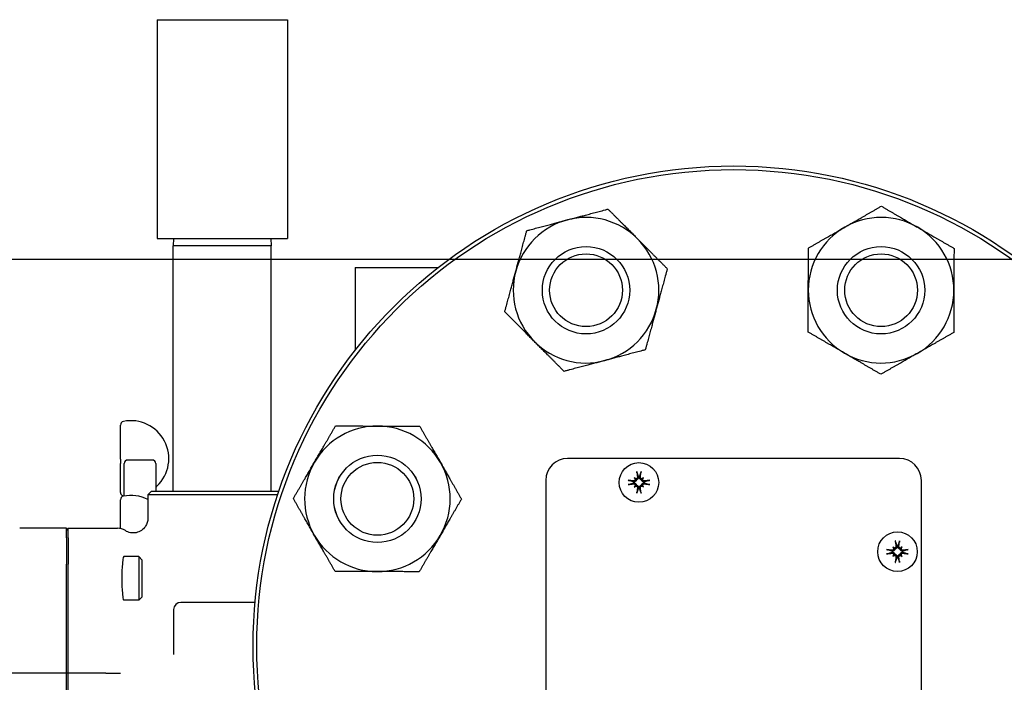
# Model space of a CAD drawing. Header units: inches. Extents: x 24 to 1128, y -69 to 748.
# Tile 356 of 656: x 476.03 to 484.48, y 689.04 to 694.73. Entities that reach past the tile are written whole.
import ezdxf

# ---------------------------------------------------------------- set-up
doc = ezdxf.new("R2010")
doc.units = ezdxf.units.IN
doc.header["$LTSCALE"] = 32
doc.header["$MEASUREMENT"] = 0
doc.layers.add('Dimension (ANSI)', color=7, linetype='Continuous', lineweight=25)
doc.layers.add('Visible (ANSI)', color=7, linetype='Continuous', lineweight=30)
doc.styles.add('Note Text (ANSI)', font='tahoma.ttf')
doc.dimstyles.new('SB Fraction-16 (ANSI)', dxfattribs={"dimscale": 32, "dimtxt": 0.125, "dimasz": 0.098425, "dimexe": 0.125, "dimexo": 0.0625, "dimgap": 0.031496, "dimtad": 0, "dimtih": 1, "dimtoh": 1, "dimdec": 4, "dimrnd": 1e-08, "dimzin": 0, "dimdsep": 46, "dimlunit": 5, "dimtxsty": 'Note Text (ANSI)', "dimcen": 0.09, "dimdle": 0.393701, "dimclrd": 256, "dimclre": 256, "dimclrt": 256, "dimadec": 0, "dimazin": 3, "dimtfac": 0.96, "dimtofl": 0, "dimtmove": 0, "dimatfit": 3, "dimfxl": 1, "dimfrac": 2, "dimtolj": 1, "dimtzin": 12, "dimlwd": -1, "dimlwe": -1, "dimarcsym": 0})

# ---------------------------------------------------------------- blocks, each defined once
blk = doc.blocks.new('*D18')
at = {"layer": 'Defpoints', "color": 0, "transparency": 16777216}
for p in [(489.2806, 692.6685), (340.6192, 544.6685), (489.2806, 544.6685)]:
    blk.add_point(p, dxfattribs=at)
at = {"layer": 'Dimension (ANSI)', "transparency": 16777216}
for p, q in [((487.2806, 692.6685), (336.6192, 692.6685)), ((340.6192, 689.5189), (340.6192, 626.7677)), ((340.6192, 547.8181), (340.6192, 620.5693)), ((487.2806, 544.6685), (336.6192, 544.6685))]:
    blk.add_line(p, q, dxfattribs=at)
for points in [[(340.0943, 689.5189), (341.1441, 689.5189), (340.6192, 692.6685)], [(340.0943, 547.8181), (341.1441, 547.8181), (340.6192, 544.6685)]]:
    blk.add_solid(points, dxfattribs=at)
at = {"layer": 'Dimension (ANSI)', "transparency": 16777216, "insert": (336.5171, 625.7599), "char_height": 4, "attachment_point": 1, "style": 'Note Text (ANSI)'}
blk.add_mtext('\\A1;148', dxfattribs=at)

msp = doc.modelspace()

# ---------------------------------------------------------------- linework, layer by layer
at = {"layer": 'Visible (ANSI)'}
for p, q in [((477.20877, 694.72929), (478.32877, 694.72929)), ((477.20877, 694.72929), (477.20877, 692.84929)), ((478.32877, 694.72929), (478.32877, 692.84929)), ((477.20877, 692.84929), (478.32877, 692.84929)), ((477.35041, 692.84929), (477.34877, 692.78679)), ((478.18877, 692.78679), (477.34877, 692.78679)), ((477.34877, 690.68029), (477.34877, 692.78679)), ((478.18714, 692.84929), (478.18877, 692.78679)), ((478.18877, 690.68029), (478.18877, 692.78679)), ((478.90877, 692.60029), (479.62167, 692.60029)), ((478.90877, 692.60029), (478.90877, 691.88809)), ((476.89502, 690.95545), (476.89502, 691.24829)), ((476.89502, 690.95545), (476.89502, 690.91688)), ((476.89502, 690.66991), (476.89502, 690.91688)), ((476.92627, 690.63835), (476.92627, 690.91654)), ((477.16752, 690.94779), (476.95752, 690.94779)), ((477.19877, 690.91654), (477.19877, 690.68029)), ((483.58377, 690.96029), (480.73377, 690.96029)), ((480.54627, 690.77279), (480.54627, 687.92279)), ((481.30583, 690.79553), (481.31438, 690.78697)), ((481.31438, 690.78697), (481.32384, 690.77751)), ((481.37816, 690.78697), (481.3687, 690.77751)), ((481.38672, 690.79553), (481.37816, 690.78697)), ((483.77127, 687.92279), (483.77127, 690.77279)), ((477.16127, 690.68029), (477.13002, 690.64904)), ((477.16127, 690.68029), (478.25492, 690.68029)), ((481.30583, 690.71464), (481.31438, 690.72319)), ((481.31438, 690.72319), (481.32384, 690.73265)), ((481.37816, 690.72319), (481.3687, 690.73265)), ((481.38672, 690.71464), (481.37816, 690.72319)), ((476.89502, 690.35886), (476.89502, 690.60652)), ((478.24439, 690.64904), (477.13002, 690.64904)), ((477.13002, 690.64904), (477.13002, 690.44753)), ((476.43127, 690.36154), (476.02967, 690.36154)), ((476.4469, 690.36154), (476.43127, 690.34586)), ((476.43127, 690.27976), (476.43127, 690.36154)), ((476.4469, 690.27976), (476.4469, 690.36154)), ((476.4469, 690.36154), (476.86925, 690.36154)), ((476.43127, 690.27976), (476.43127, 690.0525)), ((476.4469, 690.27976), (476.4469, 690.0525)), ((483.52562, 690.20073), (483.53417, 690.19218)), ((483.53417, 690.19218), (483.54364, 690.18272)), ((483.59796, 690.19218), (483.58849, 690.18272)), ((483.60651, 690.20073), (483.59796, 690.19218)), ((477.05245, 690.11779), (476.92269, 690.11779)), ((477.05245, 690.11779), (477.05245, 689.74279)), ((477.08127, 690.08897), (477.05245, 690.11779)), ((477.08127, 689.77161), (477.08127, 690.08897)), ((483.52562, 690.11985), (483.53417, 690.1284)), ((483.53417, 690.1284), (483.54364, 690.13786)), ((483.59796, 690.1284), (483.58849, 690.13786)), ((483.60651, 690.11985), (483.59796, 690.1284)), ((476.43127, 689.11779), (476.43127, 690.0525)), ((476.4469, 689.11779), (476.4469, 690.0525)), ((477.05245, 689.74279), (476.92269, 689.74279)), ((477.08127, 689.77161), (477.05245, 689.74279)), ((477.35127, 689.66279), (477.35127, 689.27618)), ((478.05108, 689.72529), (477.41377, 689.72529)), ((476.43127, 689.11779), (475.9308, 689.11779)), ((476.4469, 689.11779), (476.43127, 689.11779)), ((476.43127, 688.18308), (476.43127, 689.11779)), ((476.4469, 688.18308), (476.4469, 689.11779)), ((476.77038, 689.11779), (476.4469, 689.11779)), ((476.77038, 689.11779), (476.89498, 689.11779))]:
    msp.add_line(p, q, dxfattribs=at)
for centre, radius in [((482.15877, 689.34779), 4.125), ((482.15877, 689.34779), 4.09375), ((480.89209, 692.40583), 0.37513), ((480.89209, 692.40583), 0.375), ((483.42545, 692.40583), 0.37513), ((483.42545, 692.40583), 0.375), ((480.89209, 692.40583), 0.3125), ((483.42545, 692.40583), 0.3125), ((479.10073, 690.61447), 0.37513), ((479.10073, 690.61447), 0.375), ((479.10073, 690.61447), 0.3125), ((481.34627, 690.75508), 0.17), ((483.56606, 690.16029), 0.17)]:
    msp.add_circle(centre, radius, dxfattribs=at)
for centre, radius, start, end in [((480.89209, 692.40583), 0.625, 44.836782, 104.836782), ((483.42545, 692.40583), 0.625, 59.836782, 119.836782), ((480.89209, 692.40583), 0.625, 104.836782, 164.836782), ((483.42545, 692.40583), 0.625, 119.836782, 179.836782), ((483.42545, 692.40583), 0.625, 359.836782, 59.836782), ((480.89209, 692.40583), 0.625, 344.836782, 44.836782), ((480.89209, 692.40583), 0.625, 164.836782, 224.836782), ((483.42545, 692.40583), 0.625, 179.836782, 239.836782), ((483.42545, 692.40583), 0.625, 299.836782, 359.836782), ((480.89209, 692.40583), 0.625, 284.836782, 344.836782), ((480.89209, 692.40583), 0.625, 224.836782, 284.836782), ((483.42545, 692.40583), 0.625, 239.836782, 299.836782), ((476.92627, 691.24829), 0.03125, 101.536959, 180), ((476.98502, 690.96048), 0.325, 313.449842, 101.536959), ((479.10073, 690.61447), 0.625, 89.836782, 149.836782), ((479.10073, 690.61447), 0.625, 29.836782, 89.836782), ((476.95752, 690.91654), 0.03125, 90, 180), ((477.16752, 690.91654), 0.03125, 0, 90), ((479.10073, 690.61447), 0.625, 149.836782, 209.836782), ((479.10073, 690.61447), 0.625, 329.836782, 29.836782), ((480.73377, 690.77279), 0.1875, 90, 180), ((483.58377, 690.77279), 0.1875, 0, 90), ((481.34627, 690.75508), 0.04718, 174.340926, 185.659074), ((481.34627, 690.75508), 0.04718, 84.340926, 95.659074), ((481.34627, 690.75508), 0.04718, 354.340926, 5.659074), ((476.92627, 690.66991), 0.03125, 180, 240), ((477.23002, 690.70185), 0.03125, 133.449842, 180), ((481.34627, 690.75508), 0.04718, 264.340926, 275.659074), ((476.92627, 690.60652), 0.03125, 101.536959, 180), ((476.89502, 690.61578), 0.03125, 42.056698, 60), ((476.98502, 690.31871), 0.325, 63.502815, 101.536959), ((479.10073, 690.61447), 0.625, 209.836782, 269.836782), ((479.10073, 690.61447), 0.625, 269.836782, 329.836782), ((483.56606, 690.16029), 0.04718, 174.340926, 185.659074), ((483.56606, 690.16029), 0.04718, 84.340926, 95.659074), ((483.56606, 690.16029), 0.04718, 354.340926, 5.659074), ((483.56606, 690.16029), 0.04718, 264.340926, 275.659074), ((477.41377, 689.66279), 0.0625, 90, 180)]:
    msp.add_arc(centre, radius, start, end, dxfattribs=at)
for centre, major_axis, ratio, start_param, end_param in [((481.35909, 690.75701), (0.03276, -0.21817), 0.0871557, 4.2685898, 4.4938021), ((481.33345, 690.75701), (0.03276, 0.21817), 0.0871557, 4.9309758, 5.1561882), ((481.34435, 690.74226), (-0.21817, 0.03276), 0.0871557, 4.9309758, 5.1561882), ((481.2915, 690.6866), (0.15341, -0.12269), 0.5, 1.7720045, 1.8643738), ((481.41476, 690.80985), (-0.12269, 0.15341), 0.5, 1.2772189, 1.3695882), ((481.31901, 690.79811), (-0.00754, -0.00942), 0.9884519, 0.283831, 0.8431362), ((481.30325, 690.78235), (-0.00942, -0.00754), 0.9884519, 2.2984564, 2.8577617), ((481.40104, 690.6866), (0.15341, 0.12269), 0.5, 1.2772189, 1.3695882), ((481.37354, 690.79811), (-0.00754, 0.00942), 0.9884519, 2.2984564, 2.8577617), ((481.3893, 690.78235), (-0.00942, 0.00754), 0.9884519, 0.283831, 0.8431362), ((481.27779, 690.80985), (-0.12269, -0.15341), 0.5, 1.7720045, 1.8643738), ((481.3482, 690.74226), (-0.21817, -0.03276), 0.0871557, 4.2685898, 4.4938021), ((481.34435, 690.7679), (0.21817, 0.03276), 0.0871557, 4.2685898, 4.4938021), ((481.41476, 690.70031), (0.12269, 0.15341), 0.5, 1.7720045, 1.8643738), ((481.2915, 690.82357), (-0.15341, -0.12269), 0.5, 1.2772189, 1.3695882), ((481.30325, 690.72782), (0.00942, -0.00754), 0.9884519, 0.283831, 0.8431362), ((481.31901, 690.71206), (0.00754, -0.00942), 0.9884519, 2.2984564, 2.8577617), ((481.35909, 690.75316), (-0.03276, -0.21817), 0.0871557, 4.9309758, 5.1561882), ((481.33345, 690.75316), (-0.03276, 0.21817), 0.0871557, 4.2685898, 4.4938021), ((481.37354, 690.71206), (0.00754, 0.00942), 0.9884519, 0.283831, 0.8431362), ((481.40104, 690.82357), (-0.15341, 0.12269), 0.5, 1.7720045, 1.8643738), ((481.3893, 690.72782), (0.00942, 0.00754), 0.9884519, 2.2984564, 2.8577617), ((481.27779, 690.70031), (0.12269, -0.15341), 0.5, 1.2772189, 1.3695882), ((481.3482, 690.7679), (0.21817, -0.03276), 0.0871557, 4.9309758, 5.1561882), ((476.86829, 690.23606), (0.08906, 0.08906), 0.9924325, 0.206047, 0.7816001), ((483.57888, 690.16222), (0.03276, -0.21817), 0.0871557, 4.2685898, 4.4938021), ((483.55324, 690.16222), (0.03276, 0.21817), 0.0871557, 4.9309758, 5.1561882), ((483.56414, 690.14747), (-0.21817, 0.03276), 0.0871557, 4.9309758, 5.1561882), ((483.5113, 690.09181), (0.15341, -0.12269), 0.5, 1.7720045, 1.8643738), ((483.63455, 690.21506), (-0.12269, 0.15341), 0.5, 1.2772189, 1.3695882), ((483.5388, 690.20332), (-0.00754, -0.00942), 0.9884519, 0.283831, 0.8431362), ((483.52304, 690.18756), (-0.00942, -0.00754), 0.9884519, 2.2984564, 2.8577617), ((483.62083, 690.09181), (0.15341, 0.12269), 0.5, 1.2772189, 1.3695882), ((483.59333, 690.20332), (-0.00754, 0.00942), 0.9884519, 2.2984564, 2.8577617), ((483.60909, 690.18756), (-0.00942, 0.00754), 0.9884519, 0.283831, 0.8431362), ((483.49758, 690.21506), (-0.12269, -0.15341), 0.5, 1.7720045, 1.8643738), ((483.56799, 690.14747), (-0.21817, -0.03276), 0.0871557, 4.2685898, 4.4938021), ((476.92269, 689.93029), (0, 0.1875), 0.0874887, 0, 3.1415927), ((483.56414, 690.17311), (0.21817, 0.03276), 0.0871557, 4.2685898, 4.4938021), ((483.63455, 690.10552), (0.12269, 0.15341), 0.5, 1.7720045, 1.8643738), ((483.5113, 690.22878), (-0.15341, -0.12269), 0.5, 1.2772189, 1.3695882), ((483.52304, 690.13302), (0.00942, -0.00754), 0.9884519, 0.283831, 0.8431362), ((483.5388, 690.11726), (0.00754, -0.00942), 0.9884519, 2.2984564, 2.8577617), ((483.57888, 690.15837), (-0.03276, -0.21817), 0.0871557, 4.9309758, 5.1561882), ((483.55324, 690.15837), (-0.03276, 0.21817), 0.0871557, 4.2685898, 4.4938021), ((483.59333, 690.11726), (0.00754, 0.00942), 0.9884519, 0.283831, 0.8431362), ((483.62083, 690.22878), (-0.15341, 0.12269), 0.5, 1.7720045, 1.8643738), ((483.60909, 690.13302), (0.00942, 0.00754), 0.9884519, 2.2984564, 2.8577617), ((483.49758, 690.10552), (0.12269, -0.15341), 0.5, 1.2772189, 1.3695882), ((483.56799, 690.17311), (0.21817, -0.03276), 0.0871557, 4.9309758, 5.1561882)]:
    msp.add_ellipse(centre, major_axis=major_axis, ratio=ratio, start_param=start_param, end_param=end_param, dxfattribs=at)
for points, weights in [([(483.1145, 692.94799), (483.25977, 693.03131), (483.42751, 693.12752)], [1, 1.0379548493, 1]), ([(483.42751, 693.12752), (483.5947, 693.03035), (483.7395, 692.94621)], [1, 1.0379548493, 1]), ([(480.73205, 693.00999), (480.89393, 693.05288), (481.08086, 693.10239)], [1, 1.0379548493, 1]), ([(481.08086, 693.10239), (481.21721, 692.96527), (481.33529, 692.84651)], [1, 1.0379548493, 1]), ([(480.38324, 692.91759), (480.57016, 692.96711), (480.73205, 693.00999)], [1, 1.0379548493, 1]), ([(482.80148, 692.76845), (482.96923, 692.86467), (483.1145, 692.94799)], [1, 1.0379548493, 1]), ([(483.7395, 692.94621), (483.88429, 692.86206), (484.05148, 692.76489)], [1, 1.0379548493, 1]), ([(480.28885, 692.56931), (480.33265, 692.73095), (480.38324, 692.91759)], [1, 1.0379548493, 1]), ([(481.33529, 692.84651), (481.45337, 692.72776), (481.58972, 692.59063)], [1, 1.0379548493, 1]), ([(482.80046, 692.40761), (482.80093, 692.57508), (482.80148, 692.76845)], [1, 1.0379548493, 1]), ([(484.05148, 692.76489), (484.05093, 692.57152), (484.05045, 692.40405)], [1, 1.0379548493, 1]), ([(480.19446, 692.22103), (480.24505, 692.40768), (480.28885, 692.56931)], [1, 1.0379548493, 1]), ([(481.58972, 692.59063), (481.53914, 692.40399), (481.49533, 692.24235)], [1, 1.0379548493, 1]), ([(482.79943, 692.04677), (482.79998, 692.24014), (482.80046, 692.40761)], [1, 1.0379548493, 1]), ([(484.05045, 692.40405), (484.04997, 692.23658), (484.04942, 692.04321)], [1, 1.0379548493, 1]), ([(480.44889, 691.96515), (480.33081, 692.08391), (480.19446, 692.22103)], [1, 1.0379548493, 1]), ([(481.49533, 692.24235), (481.45153, 692.08071), (481.40094, 691.89407)], [1, 1.0379548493, 1]), ([(483.11141, 691.86546), (482.96662, 691.94961), (482.79943, 692.04677)], [1, 1.0379548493, 1]), ([(484.04942, 692.04321), (483.88168, 691.947), (483.73641, 691.86368)], [1, 1.0379548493, 1]), ([(480.70332, 691.70927), (480.56697, 691.8464), (480.44889, 691.96515)], [1, 1.0379548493, 1]), ([(481.40094, 691.89407), (481.21402, 691.84455), (481.05213, 691.80167)], [1, 1.0379548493, 1]), ([(483.4234, 691.68415), (483.25621, 691.78131), (483.11141, 691.86546)], [1, 1.0379548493, 1]), ([(483.73641, 691.86368), (483.59114, 691.78036), (483.4234, 691.68415)], [1, 1.0379548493, 1]), ([(481.05213, 691.80167), (480.89025, 691.75879), (480.70332, 691.70927)], [1, 1.0379548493, 1]), ([(478.56036, 690.92851), (478.6445, 691.07331), (478.74167, 691.2405)], [1, 1.0379548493, 1]), ([(478.74167, 691.2405), (478.93504, 691.23995), (479.10251, 691.23947)], [1, 1.0379548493, 1]), ([(479.10251, 691.23947), (479.26998, 691.23899), (479.46335, 691.23844)], [1, 1.0379548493, 1]), ([(479.46335, 691.23844), (479.55956, 691.0707), (479.64288, 690.92543)], [1, 1.0379548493, 1]), ([(478.37905, 690.61653), (478.47621, 690.78372), (478.56036, 690.92851)], [1, 1.0379548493, 1]), ([(479.64288, 690.92543), (479.72621, 690.78016), (479.82242, 690.61242)], [1, 1.0379548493, 1]), ([(481.32979, 690.83742), (481.33716, 690.81547), (481.3414, 690.80273)], [1.00573011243, 1.04257005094, 1.00216925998]), ([(481.35114, 690.80273), (481.35538, 690.81547), (481.36275, 690.83742)], [1.00216925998, 1.04257005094, 1.00573011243]), ([(481.29863, 690.75995), (481.28589, 690.76419), (481.26393, 690.77156)], [1.00216925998, 1.04257005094, 1.00573011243]), ([(481.26393, 690.7386), (481.28589, 690.74597), (481.29863, 690.75021)], [1.00573011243, 1.04257005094, 1.00216925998]), ([(481.42861, 690.77156), (481.40666, 690.76419), (481.39392, 690.75995)], [1.00573011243, 1.04257005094, 1.00216925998]), ([(481.39392, 690.75021), (481.40666, 690.74597), (481.42861, 690.7386)], [1.00216925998, 1.04257005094, 1.00573011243]), ([(481.3414, 690.70744), (481.33716, 690.6947), (481.32979, 690.67274)], [1.00216925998, 1.04257005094, 1.00573011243]), ([(481.36275, 690.67274), (481.35538, 690.6947), (481.35114, 690.70744)], [1.00573011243, 1.04257005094, 1.00216925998]), ([(478.55858, 690.30352), (478.47526, 690.44879), (478.37905, 690.61653)], [1, 1.0379548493, 1]), ([(479.82242, 690.61242), (479.72525, 690.44522), (479.6411, 690.30043)], [1, 1.0379548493, 1]), ([(478.73811, 689.9905), (478.6419, 690.15825), (478.55858, 690.30352)], [1, 1.0379548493, 1]), ([(479.6411, 690.30043), (479.55696, 690.15564), (479.45979, 689.98845)], [1, 1.0379548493, 1]), ([(483.54958, 690.24263), (483.55696, 690.22068), (483.56119, 690.20794)], [1.00573011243, 1.04257005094, 1.00216925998]), ([(483.57093, 690.20794), (483.57517, 690.22068), (483.58254, 690.24263)], [1.00216925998, 1.04257005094, 1.00573011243]), ([(483.51842, 690.16516), (483.50568, 690.1694), (483.48372, 690.17677)], [1.00216925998, 1.04257005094, 1.00573011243]), ([(483.48372, 690.14381), (483.50568, 690.15118), (483.51842, 690.15542)], [1.00573011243, 1.04257005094, 1.00216925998]), ([(483.6484, 690.17677), (483.62645, 690.1694), (483.61371, 690.16516)], [1.00573011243, 1.04257005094, 1.00216925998]), ([(483.61371, 690.15542), (483.62645, 690.15118), (483.6484, 690.14381)], [1.00216925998, 1.04257005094, 1.00573011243]), ([(483.56119, 690.11264), (483.55696, 690.09991), (483.54958, 690.07795)], [1.00216925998, 1.04257005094, 1.00573011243]), ([(483.58254, 690.07795), (483.57517, 690.09991), (483.57093, 690.11264)], [1.00573011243, 1.04257005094, 1.00216925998]), ([(479.09895, 689.98948), (478.93148, 689.98995), (478.73811, 689.9905)], [1, 1.0379548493, 1]), ([(479.45979, 689.98845), (479.26642, 689.989), (479.09895, 689.98948)], [1, 1.0379548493, 1])]:
    msp.add_rational_spline(points, weights, degree=2, dxfattribs=at)
for points, knots in [([(481.32979, 690.83742), (481.32966, 690.8378), (481.32951, 690.83834), (481.32921, 690.83961), (481.329, 690.8406), (481.32866, 690.84243), (481.32846, 690.84361), (481.32816, 690.84561), (481.328, 690.84679), (481.32788, 690.84785), (481.32787, 690.84798), (481.32785, 690.84811)], [0.070980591, 0.070980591, 0.070980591, 0.070980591, 0.077295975, 0.077295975, 0.085001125, 0.085001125, 0.092713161, 0.092713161, 0.100429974, 0.100429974, 0.101478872, 0.101478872, 0.101478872, 0.101478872]), ([(481.36469, 690.84811), (481.36468, 690.84798), (481.36466, 690.84785), (481.36454, 690.84679), (481.36439, 690.84561), (481.36408, 690.84361), (481.36389, 690.84243), (481.36354, 690.8406), (481.36333, 690.83961), (481.36303, 690.83834), (481.36288, 690.8378), (481.36275, 690.83742)], [0.022192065, 0.022192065, 0.022192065, 0.022192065, 0.023240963, 0.023240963, 0.030957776, 0.030957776, 0.038669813, 0.038669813, 0.046374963, 0.046374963, 0.052690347, 0.052690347, 0.052690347, 0.052690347]), ([(481.25325, 690.7735), (481.25338, 690.77349), (481.25351, 690.77347), (481.25456, 690.77335), (481.25574, 690.77319), (481.25775, 690.77289), (481.25892, 690.7727), (481.26076, 690.77235), (481.26175, 690.77214), (481.26301, 690.77184), (481.26355, 690.77169), (481.26393, 690.77156)], [0.022192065, 0.022192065, 0.022192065, 0.022192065, 0.023240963, 0.023240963, 0.030957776, 0.030957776, 0.038669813, 0.038669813, 0.046374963, 0.046374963, 0.052690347, 0.052690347, 0.052690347, 0.052690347]), ([(481.32384, 690.77751), (481.32374, 690.77676), (481.32359, 690.776), (481.32292, 690.77334), (481.32214, 690.77146), (481.32022, 690.7682), (481.31896, 690.7666), (481.31609, 690.76389), (481.31448, 690.76278), (481.31112, 690.76099), (481.30905, 690.76025), (481.30482, 690.75943), (481.30267, 690.75936), (481.30071, 690.75955), (481.30025, 690.7596), (481.29978, 690.75966), (481.29932, 690.75973)], [-0.082905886, -0.082905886, -0.082905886, -0.082905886, -0.07722729, -0.07722729, -0.062808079, -0.062808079, -0.048388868, -0.048388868, -0.033969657, -0.033969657, -0.016984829, -0.016984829, 0, 0, 0, 0.003998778, 0.003998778, 0.003998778, 0.003998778]), ([(481.29932, 690.75043), (481.29978, 690.75051), (481.30025, 690.75057), (481.30267, 690.7508), (481.30482, 690.75073), (481.30905, 690.74991), (481.31112, 690.74917), (481.31448, 690.74738), (481.31609, 690.74627), (481.31896, 690.74356), (481.32022, 690.74197), (481.32214, 690.7387), (481.32292, 690.73683), (481.32359, 690.73416), (481.32374, 690.7334), (481.32384, 690.73265)], [0.221046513, 0.221046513, 0.221046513, 0.221046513, 0.225045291, 0.225045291, 0.24203012, 0.24203012, 0.259014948, 0.259014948, 0.273434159, 0.273434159, 0.28785337, 0.28785337, 0.302272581, 0.302272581, 0.307951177, 0.307951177, 0.307951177, 0.307951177]), ([(481.31508, 690.7804), (481.31498, 690.77898), (481.31464, 690.77749), (481.31338, 690.77449), (481.31236, 690.773), (481.31002, 690.77064), (481.30853, 690.7696), (481.30529, 690.76821), (481.30353, 690.76785), (481.30121, 690.7678), (481.30052, 690.76784), (481.29982, 690.76793)], [0.028039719, 0.028039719, 0.028039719, 0.028039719, 0.038804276, 0.038804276, 0.051438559, 0.051438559, 0.064219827, 0.064219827, 0.077001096, 0.077001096, 0.082246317, 0.082246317, 0.082246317, 0.082246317]), ([(481.33343, 690.80153), (481.33364, 690.79988), (481.33355, 690.79806), (481.33264, 690.7946), (481.33182, 690.79296), (481.3298, 690.79029), (481.32847, 690.78907), (481.32545, 690.78726), (481.32375, 690.78667), (481.32174, 690.78635), (481.32135, 690.7863), (481.32095, 690.78628)], [0, 0, 0, 0, 0.013005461, 0.013005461, 0.026010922, 0.026010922, 0.038651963, 0.038651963, 0.051293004, 0.051293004, 0.054256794, 0.054256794, 0.054256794, 0.054256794]), ([(481.34162, 690.80204), (481.3417, 690.80157), (481.34176, 690.80111), (481.34199, 690.79869), (481.34192, 690.79653), (481.3411, 690.79231), (481.34036, 690.79024), (481.33857, 690.78687), (481.33746, 690.78526), (481.33476, 690.7824), (481.33316, 690.78113), (481.32989, 690.77922), (481.32802, 690.77843), (481.32535, 690.77776), (481.32459, 690.77761), (481.32384, 690.77751)], [0.221046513, 0.221046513, 0.221046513, 0.221046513, 0.225045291, 0.225045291, 0.24203012, 0.24203012, 0.259014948, 0.259014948, 0.273434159, 0.273434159, 0.28785337, 0.28785337, 0.302272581, 0.302272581, 0.307951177, 0.307951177, 0.307951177, 0.307951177]), ([(481.3687, 690.77751), (481.36795, 690.77761), (481.36719, 690.77776), (481.36453, 690.77843), (481.36265, 690.77922), (481.35939, 690.78113), (481.35779, 690.7824), (481.35508, 690.78526), (481.35397, 690.78687), (481.35218, 690.79024), (481.35144, 690.79231), (481.35062, 690.79653), (481.35055, 690.79869), (481.35074, 690.80065), (481.35079, 690.80111), (481.35085, 690.80157), (481.35093, 690.80204)], [-0.082905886, -0.082905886, -0.082905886, -0.082905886, -0.07722729, -0.07722729, -0.062808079, -0.062808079, -0.048388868, -0.048388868, -0.033969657, -0.033969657, -0.016984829, -0.016984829, 0, 0, 0, 0.003998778, 0.003998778, 0.003998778, 0.003998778]), ([(481.37159, 690.78628), (481.37017, 690.78638), (481.36868, 690.78672), (481.36568, 690.78798), (481.36419, 690.78899), (481.36183, 690.79134), (481.36079, 690.79282), (481.3594, 690.79607), (481.35904, 690.79783), (481.35899, 690.80014), (481.35903, 690.80084), (481.35912, 690.80153)], [0.028039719, 0.028039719, 0.028039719, 0.028039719, 0.038804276, 0.038804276, 0.051438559, 0.051438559, 0.064219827, 0.064219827, 0.077001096, 0.077001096, 0.082246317, 0.082246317, 0.082246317, 0.082246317]), ([(481.39323, 690.75973), (481.39276, 690.75966), (481.3923, 690.7596), (481.38988, 690.75936), (481.38772, 690.75943), (481.3835, 690.76025), (481.38143, 690.76099), (481.37806, 690.76278), (481.37645, 690.76389), (481.37359, 690.7666), (481.37232, 690.7682), (481.37041, 690.77146), (481.36962, 690.77334), (481.36895, 690.776), (481.3688, 690.77676), (481.3687, 690.77751)], [0.221046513, 0.221046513, 0.221046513, 0.221046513, 0.225045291, 0.225045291, 0.24203012, 0.24203012, 0.259014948, 0.259014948, 0.273434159, 0.273434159, 0.28785337, 0.28785337, 0.302272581, 0.302272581, 0.307951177, 0.307951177, 0.307951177, 0.307951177]), ([(481.3687, 690.73265), (481.3688, 690.7334), (481.36895, 690.73416), (481.36962, 690.73683), (481.37041, 690.7387), (481.37232, 690.74197), (481.37359, 690.74356), (481.37645, 690.74627), (481.37806, 690.74738), (481.38143, 690.74917), (481.3835, 690.74991), (481.38772, 690.75073), (481.38988, 690.7508), (481.39184, 690.75061), (481.3923, 690.75057), (481.39276, 690.75051), (481.39323, 690.75043)], [-0.082905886, -0.082905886, -0.082905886, -0.082905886, -0.07722729, -0.07722729, -0.062808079, -0.062808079, -0.048388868, -0.048388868, -0.033969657, -0.033969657, -0.016984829, -0.016984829, 0, 0, 0, 0.003998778, 0.003998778, 0.003998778, 0.003998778]), ([(481.39272, 690.76793), (481.39107, 690.76771), (481.38925, 690.7678), (481.38579, 690.76871), (481.38415, 690.76953), (481.38148, 690.77156), (481.38026, 690.77288), (481.37845, 690.7759), (481.37786, 690.7776), (481.37754, 690.77962), (481.37749, 690.78001), (481.37747, 690.7804)], [0, 0, 0, 0, 0.013005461, 0.013005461, 0.026010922, 0.026010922, 0.038651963, 0.038651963, 0.051293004, 0.051293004, 0.054256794, 0.054256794, 0.054256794, 0.054256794]), ([(481.42861, 690.77156), (481.42899, 690.77169), (481.42953, 690.77184), (481.4308, 690.77214), (481.43179, 690.77235), (481.43362, 690.7727), (481.4348, 690.77289), (481.4368, 690.77319), (481.43798, 690.77335), (481.43904, 690.77347), (481.43917, 690.77349), (481.4393, 690.7735)], [0.070980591, 0.070980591, 0.070980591, 0.070980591, 0.077295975, 0.077295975, 0.085001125, 0.085001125, 0.092713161, 0.092713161, 0.100429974, 0.100429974, 0.101478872, 0.101478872, 0.101478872, 0.101478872]), ([(481.26393, 690.7386), (481.26355, 690.73847), (481.26301, 690.73832), (481.26175, 690.73802), (481.26076, 690.73781), (481.25892, 690.73747), (481.25775, 690.73727), (481.25574, 690.73697), (481.25456, 690.73681), (481.25351, 690.73669), (481.25338, 690.73668), (481.25325, 690.73666)], [0.070980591, 0.070980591, 0.070980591, 0.070980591, 0.077295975, 0.077295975, 0.085001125, 0.085001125, 0.092713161, 0.092713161, 0.100429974, 0.100429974, 0.101478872, 0.101478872, 0.101478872, 0.101478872]), ([(481.29982, 690.74224), (481.30148, 690.74245), (481.30329, 690.74236), (481.30675, 690.74145), (481.30839, 690.74063), (481.31107, 690.73861), (481.31228, 690.73728), (481.31409, 690.73426), (481.31469, 690.73256), (481.31501, 690.73055), (481.31505, 690.73016), (481.31508, 690.72976)], [0, 0, 0, 0, 0.013005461, 0.013005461, 0.026010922, 0.026010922, 0.038651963, 0.038651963, 0.051293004, 0.051293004, 0.054256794, 0.054256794, 0.054256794, 0.054256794]), ([(481.32095, 690.72389), (481.32238, 690.72379), (481.32386, 690.72345), (481.32687, 690.72219), (481.32835, 690.72117), (481.33072, 690.71883), (481.33175, 690.71734), (481.33314, 690.7141), (481.3335, 690.71234), (481.33355, 690.71002), (481.33352, 690.70933), (481.33343, 690.70863)], [0.028039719, 0.028039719, 0.028039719, 0.028039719, 0.038804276, 0.038804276, 0.051438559, 0.051438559, 0.064219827, 0.064219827, 0.077001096, 0.077001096, 0.082246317, 0.082246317, 0.082246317, 0.082246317]), ([(481.32384, 690.73265), (481.32459, 690.73255), (481.32535, 690.7324), (481.32802, 690.73173), (481.32989, 690.73095), (481.33316, 690.72903), (481.33476, 690.72777), (481.33746, 690.7249), (481.33857, 690.72329), (481.34036, 690.71993), (481.3411, 690.71786), (481.34192, 690.71363), (481.34199, 690.71147), (481.3418, 690.70952), (481.34176, 690.70905), (481.3417, 690.70859), (481.34162, 690.70813)], [-0.082905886, -0.082905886, -0.082905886, -0.082905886, -0.07722729, -0.07722729, -0.062808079, -0.062808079, -0.048388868, -0.048388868, -0.033969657, -0.033969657, -0.016984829, -0.016984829, 0, 0, 0, 0.003998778, 0.003998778, 0.003998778, 0.003998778]), ([(481.32785, 690.66206), (481.32787, 690.66219), (481.32788, 690.66232), (481.328, 690.66337), (481.32816, 690.66455), (481.32846, 690.66656), (481.32866, 690.66773), (481.329, 690.66957), (481.32921, 690.67056), (481.32951, 690.67182), (481.32966, 690.67236), (481.32979, 690.67274)], [0.022192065, 0.022192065, 0.022192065, 0.022192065, 0.023240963, 0.023240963, 0.030957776, 0.030957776, 0.038669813, 0.038669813, 0.046374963, 0.046374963, 0.052690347, 0.052690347, 0.052690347, 0.052690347]), ([(481.35093, 690.70813), (481.35085, 690.70859), (481.35079, 690.70905), (481.35055, 690.71147), (481.35062, 690.71363), (481.35144, 690.71786), (481.35218, 690.71993), (481.35397, 690.72329), (481.35508, 690.7249), (481.35779, 690.72777), (481.35939, 690.72903), (481.36265, 690.73095), (481.36453, 690.73173), (481.36719, 690.7324), (481.36795, 690.73255), (481.3687, 690.73265)], [0.221046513, 0.221046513, 0.221046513, 0.221046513, 0.225045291, 0.225045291, 0.24203012, 0.24203012, 0.259014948, 0.259014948, 0.273434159, 0.273434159, 0.28785337, 0.28785337, 0.302272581, 0.302272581, 0.307951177, 0.307951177, 0.307951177, 0.307951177]), ([(481.35912, 690.70863), (481.3589, 690.71029), (481.35899, 690.7121), (481.3599, 690.71556), (481.36072, 690.7172), (481.36275, 690.71988), (481.36407, 690.72109), (481.36709, 690.7229), (481.36879, 690.7235), (481.37081, 690.72381), (481.3712, 690.72386), (481.37159, 690.72389)], [0, 0, 0, 0, 0.013005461, 0.013005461, 0.026010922, 0.026010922, 0.038651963, 0.038651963, 0.051293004, 0.051293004, 0.054256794, 0.054256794, 0.054256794, 0.054256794]), ([(481.36275, 690.67274), (481.36288, 690.67236), (481.36303, 690.67182), (481.36333, 690.67056), (481.36354, 690.66957), (481.36389, 690.66773), (481.36408, 690.66656), (481.36439, 690.66455), (481.36454, 690.66337), (481.36466, 690.66232), (481.36468, 690.66219), (481.36469, 690.66206)], [0.070980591, 0.070980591, 0.070980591, 0.070980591, 0.077295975, 0.077295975, 0.085001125, 0.085001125, 0.092713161, 0.092713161, 0.100429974, 0.100429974, 0.101478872, 0.101478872, 0.101478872, 0.101478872]), ([(481.37747, 690.72976), (481.37757, 690.73119), (481.37791, 690.73267), (481.37917, 690.73568), (481.38018, 690.73716), (481.38253, 690.73953), (481.38401, 690.74056), (481.38726, 690.74195), (481.38902, 690.74231), (481.39133, 690.74236), (481.39203, 690.74233), (481.39272, 690.74224)], [0.028039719, 0.028039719, 0.028039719, 0.028039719, 0.038804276, 0.038804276, 0.051438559, 0.051438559, 0.064219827, 0.064219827, 0.077001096, 0.077001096, 0.082246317, 0.082246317, 0.082246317, 0.082246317]), ([(481.4393, 690.73666), (481.43917, 690.73668), (481.43904, 690.73669), (481.43798, 690.73681), (481.4368, 690.73697), (481.4348, 690.73727), (481.43362, 690.73747), (481.43179, 690.73781), (481.4308, 690.73802), (481.42953, 690.73832), (481.42899, 690.73847), (481.42861, 690.7386)], [0.022192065, 0.022192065, 0.022192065, 0.022192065, 0.023240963, 0.023240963, 0.030957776, 0.030957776, 0.038669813, 0.038669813, 0.046374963, 0.046374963, 0.052690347, 0.052690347, 0.052690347, 0.052690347]), ([(477.13002, 690.44753), (477.13002, 690.44742), (477.13002, 690.44731), (477.12999, 690.43468), (477.12812, 690.42224), (477.12085, 690.39831), (477.11547, 690.38693), (477.09948, 690.36303), (477.08794, 690.35139), (477.06113, 690.33328), (477.04617, 690.32695), (477.01458, 690.32038), (476.99827, 690.32024), (476.96635, 690.32625), (476.95107, 690.33241), (476.93739, 690.34133)], [-0.00086789, -0.00086789, -0.00086789, -0.00086789, 0, 0, 0.09531558, 0.09531558, 0.19062212, 0.19062212, 0.31443959, 0.31443959, 0.43721613, 0.43721613, 0.56039909, 0.56039909, 0.68483756, 0.68483756, 0.68483756, 0.68483756]), ([(483.54958, 690.24263), (483.54946, 690.24301), (483.54931, 690.24355), (483.549, 690.24482), (483.54879, 690.2458), (483.54845, 690.24764), (483.54825, 690.24882), (483.54795, 690.25082), (483.54779, 690.252), (483.54767, 690.25306), (483.54766, 690.25318), (483.54765, 690.25331)], [0.070980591, 0.070980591, 0.070980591, 0.070980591, 0.077295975, 0.077295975, 0.085001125, 0.085001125, 0.092713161, 0.092713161, 0.100429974, 0.100429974, 0.101478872, 0.101478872, 0.101478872, 0.101478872]), ([(483.58448, 690.25331), (483.58447, 690.25318), (483.58445, 690.25306), (483.58433, 690.252), (483.58418, 690.25082), (483.58388, 690.24882), (483.58368, 690.24764), (483.58333, 690.2458), (483.58313, 690.24482), (483.58282, 690.24355), (483.58267, 690.24301), (483.58254, 690.24263)], [0.022192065, 0.022192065, 0.022192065, 0.022192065, 0.023240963, 0.023240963, 0.030957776, 0.030957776, 0.038669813, 0.038669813, 0.046374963, 0.046374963, 0.052690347, 0.052690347, 0.052690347, 0.052690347]), ([(483.47304, 690.17871), (483.47317, 690.17869), (483.4733, 690.17868), (483.47435, 690.17856), (483.47554, 690.1784), (483.47754, 690.1781), (483.47871, 690.17791), (483.48055, 690.17756), (483.48154, 690.17735), (483.4828, 690.17705), (483.48334, 690.1769), (483.48372, 690.17677)], [0.022192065, 0.022192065, 0.022192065, 0.022192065, 0.023240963, 0.023240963, 0.030957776, 0.030957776, 0.038669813, 0.038669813, 0.046374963, 0.046374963, 0.052690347, 0.052690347, 0.052690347, 0.052690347]), ([(483.54364, 690.18272), (483.54353, 690.18197), (483.54339, 690.18121), (483.54271, 690.17855), (483.54193, 690.17667), (483.54001, 690.17341), (483.53875, 690.17181), (483.53588, 690.1691), (483.53428, 690.16799), (483.53091, 690.1662), (483.52884, 690.16546), (483.52461, 690.16464), (483.52246, 690.16457), (483.5205, 690.16476), (483.52004, 690.16481), (483.51957, 690.16487), (483.51911, 690.16494)], [-0.082905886, -0.082905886, -0.082905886, -0.082905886, -0.07722729, -0.07722729, -0.062808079, -0.062808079, -0.048388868, -0.048388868, -0.033969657, -0.033969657, -0.016984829, -0.016984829, 0, 0, 0, 0.003998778, 0.003998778, 0.003998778, 0.003998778]), ([(483.51911, 690.15564), (483.51957, 690.15571), (483.52004, 690.15577), (483.52246, 690.15601), (483.52461, 690.15594), (483.52884, 690.15512), (483.53091, 690.15438), (483.53428, 690.15259), (483.53588, 690.15148), (483.53875, 690.14877), (483.54001, 690.14718), (483.54193, 690.14391), (483.54271, 690.14203), (483.54339, 690.13937), (483.54353, 690.13861), (483.54364, 690.13786)], [0.221046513, 0.221046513, 0.221046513, 0.221046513, 0.225045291, 0.225045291, 0.24203012, 0.24203012, 0.259014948, 0.259014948, 0.273434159, 0.273434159, 0.28785337, 0.28785337, 0.302272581, 0.302272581, 0.307951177, 0.307951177, 0.307951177, 0.307951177]), ([(483.53487, 690.18561), (483.53477, 690.18419), (483.53443, 690.1827), (483.53317, 690.1797), (483.53215, 690.17821), (483.52981, 690.17585), (483.52832, 690.17481), (483.52508, 690.17342), (483.52332, 690.17306), (483.521, 690.17301), (483.52031, 690.17305), (483.51962, 690.17314)], [0.028039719, 0.028039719, 0.028039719, 0.028039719, 0.038804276, 0.038804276, 0.051438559, 0.051438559, 0.064219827, 0.064219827, 0.077001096, 0.077001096, 0.082246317, 0.082246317, 0.082246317, 0.082246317]), ([(483.55322, 690.20674), (483.55343, 690.20509), (483.55334, 690.20327), (483.55243, 690.19981), (483.55161, 690.19817), (483.54959, 690.1955), (483.54826, 690.19428), (483.54524, 690.19247), (483.54354, 690.19188), (483.54153, 690.19156), (483.54114, 690.19151), (483.54074, 690.19149)], [0, 0, 0, 0, 0.013005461, 0.013005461, 0.026010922, 0.026010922, 0.038651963, 0.038651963, 0.051293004, 0.051293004, 0.054256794, 0.054256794, 0.054256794, 0.054256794]), ([(483.56141, 690.20725), (483.56149, 690.20678), (483.56155, 690.20632), (483.56178, 690.2039), (483.56171, 690.20174), (483.5609, 690.19752), (483.56015, 690.19545), (483.55836, 690.19208), (483.55725, 690.19047), (483.55455, 690.1876), (483.55295, 690.18634), (483.54969, 690.18443), (483.54781, 690.18364), (483.54514, 690.18297), (483.54439, 690.18282), (483.54364, 690.18272)], [0.221046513, 0.221046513, 0.221046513, 0.221046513, 0.225045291, 0.225045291, 0.24203012, 0.24203012, 0.259014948, 0.259014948, 0.273434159, 0.273434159, 0.28785337, 0.28785337, 0.302272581, 0.302272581, 0.307951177, 0.307951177, 0.307951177, 0.307951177]), ([(483.58849, 690.18272), (483.58774, 690.18282), (483.58698, 690.18297), (483.58432, 690.18364), (483.58244, 690.18443), (483.57918, 690.18634), (483.57758, 690.1876), (483.57488, 690.19047), (483.57376, 690.19208), (483.57197, 690.19545), (483.57123, 690.19752), (483.57042, 690.20174), (483.57034, 690.2039), (483.57053, 690.20586), (483.57058, 690.20632), (483.57064, 690.20678), (483.57072, 690.20725)], [-0.082905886, -0.082905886, -0.082905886, -0.082905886, -0.07722729, -0.07722729, -0.062808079, -0.062808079, -0.048388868, -0.048388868, -0.033969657, -0.033969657, -0.016984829, -0.016984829, 0, 0, 0, 0.003998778, 0.003998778, 0.003998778, 0.003998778]), ([(483.59139, 690.19149), (483.58996, 690.19158), (483.58848, 690.19193), (483.58547, 690.19319), (483.58398, 690.1942), (483.58162, 690.19654), (483.58059, 690.19803), (483.57919, 690.20128), (483.57884, 690.20304), (483.57878, 690.20535), (483.57882, 690.20604), (483.57891, 690.20674)], [0.028039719, 0.028039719, 0.028039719, 0.028039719, 0.038804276, 0.038804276, 0.051438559, 0.051438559, 0.064219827, 0.064219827, 0.077001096, 0.077001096, 0.082246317, 0.082246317, 0.082246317, 0.082246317]), ([(483.61302, 690.16494), (483.61255, 690.16487), (483.61209, 690.16481), (483.60967, 690.16457), (483.60752, 690.16464), (483.60329, 690.16546), (483.60122, 690.1662), (483.59785, 690.16799), (483.59625, 690.1691), (483.59338, 690.17181), (483.59212, 690.17341), (483.5902, 690.17667), (483.58942, 690.17855), (483.58874, 690.18121), (483.5886, 690.18197), (483.58849, 690.18272)], [0.221046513, 0.221046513, 0.221046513, 0.221046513, 0.225045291, 0.225045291, 0.24203012, 0.24203012, 0.259014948, 0.259014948, 0.273434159, 0.273434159, 0.28785337, 0.28785337, 0.302272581, 0.302272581, 0.307951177, 0.307951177, 0.307951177, 0.307951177]), ([(483.58849, 690.13786), (483.5886, 690.13861), (483.58874, 690.13937), (483.58942, 690.14203), (483.5902, 690.14391), (483.59212, 690.14718), (483.59338, 690.14877), (483.59625, 690.15148), (483.59785, 690.15259), (483.60122, 690.15438), (483.60329, 690.15512), (483.60752, 690.15594), (483.60967, 690.15601), (483.61163, 690.15582), (483.61209, 690.15577), (483.61255, 690.15571), (483.61302, 690.15564)], [-0.082905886, -0.082905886, -0.082905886, -0.082905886, -0.07722729, -0.07722729, -0.062808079, -0.062808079, -0.048388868, -0.048388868, -0.033969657, -0.033969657, -0.016984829, -0.016984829, 0, 0, 0, 0.003998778, 0.003998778, 0.003998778, 0.003998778]), ([(483.61251, 690.17314), (483.61086, 690.17292), (483.60904, 690.17301), (483.60558, 690.17392), (483.60394, 690.17474), (483.60127, 690.17677), (483.60005, 690.17809), (483.59824, 690.18111), (483.59765, 690.18281), (483.59733, 690.18483), (483.59729, 690.18522), (483.59726, 690.18561)], [0, 0, 0, 0, 0.013005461, 0.013005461, 0.026010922, 0.026010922, 0.038651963, 0.038651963, 0.051293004, 0.051293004, 0.054256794, 0.054256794, 0.054256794, 0.054256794]), ([(483.6484, 690.17677), (483.64878, 690.1769), (483.64932, 690.17705), (483.65059, 690.17735), (483.65158, 690.17756), (483.65341, 690.17791), (483.65459, 690.1781), (483.65659, 690.1784), (483.65777, 690.17856), (483.65883, 690.17868), (483.65896, 690.17869), (483.65909, 690.17871)], [0.070980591, 0.070980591, 0.070980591, 0.070980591, 0.077295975, 0.077295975, 0.085001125, 0.085001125, 0.092713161, 0.092713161, 0.100429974, 0.100429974, 0.101478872, 0.101478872, 0.101478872, 0.101478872]), ([(483.48372, 690.14381), (483.48334, 690.14368), (483.4828, 690.14353), (483.48154, 690.14323), (483.48055, 690.14302), (483.47871, 690.14268), (483.47754, 690.14248), (483.47554, 690.14218), (483.47435, 690.14202), (483.4733, 690.1419), (483.47317, 690.14189), (483.47304, 690.14187)], [0.070980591, 0.070980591, 0.070980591, 0.070980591, 0.077295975, 0.077295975, 0.085001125, 0.085001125, 0.092713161, 0.092713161, 0.100429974, 0.100429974, 0.101478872, 0.101478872, 0.101478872, 0.101478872]), ([(483.51962, 690.14745), (483.52127, 690.14766), (483.52308, 690.14757), (483.52654, 690.14666), (483.52819, 690.14584), (483.53086, 690.14382), (483.53207, 690.14249), (483.53388, 690.13947), (483.53448, 690.13777), (483.5348, 690.13576), (483.53484, 690.13536), (483.53487, 690.13497)], [0, 0, 0, 0, 0.013005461, 0.013005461, 0.026010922, 0.026010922, 0.038651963, 0.038651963, 0.051293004, 0.051293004, 0.054256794, 0.054256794, 0.054256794, 0.054256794]), ([(483.54074, 690.1291), (483.54217, 690.129), (483.54365, 690.12866), (483.54666, 690.12739), (483.54814, 690.12638), (483.55051, 690.12404), (483.55154, 690.12255), (483.55293, 690.1193), (483.55329, 690.11755), (483.55334, 690.11523), (483.55331, 690.11454), (483.55322, 690.11384)], [0.028039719, 0.028039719, 0.028039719, 0.028039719, 0.038804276, 0.038804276, 0.051438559, 0.051438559, 0.064219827, 0.064219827, 0.077001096, 0.077001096, 0.082246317, 0.082246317, 0.082246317, 0.082246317]), ([(483.54364, 690.13786), (483.54439, 690.13776), (483.54514, 690.13761), (483.54781, 690.13694), (483.54969, 690.13616), (483.55295, 690.13424), (483.55455, 690.13298), (483.55725, 690.13011), (483.55836, 690.1285), (483.56015, 690.12513), (483.5609, 690.12306), (483.56171, 690.11884), (483.56178, 690.11668), (483.56159, 690.11472), (483.56155, 690.11426), (483.56149, 690.1138), (483.56141, 690.11334)], [-0.082905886, -0.082905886, -0.082905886, -0.082905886, -0.07722729, -0.07722729, -0.062808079, -0.062808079, -0.048388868, -0.048388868, -0.033969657, -0.033969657, -0.016984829, -0.016984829, 0, 0, 0, 0.003998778, 0.003998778, 0.003998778, 0.003998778]), ([(483.54765, 690.06727), (483.54766, 690.0674), (483.54767, 690.06752), (483.54779, 690.06858), (483.54795, 690.06976), (483.54825, 690.07177), (483.54845, 690.07294), (483.54879, 690.07478), (483.549, 690.07576), (483.54931, 690.07703), (483.54946, 690.07757), (483.54958, 690.07795)], [0.022192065, 0.022192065, 0.022192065, 0.022192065, 0.023240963, 0.023240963, 0.030957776, 0.030957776, 0.038669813, 0.038669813, 0.046374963, 0.046374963, 0.052690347, 0.052690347, 0.052690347, 0.052690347]), ([(483.57072, 690.11334), (483.57064, 690.1138), (483.57058, 690.11426), (483.57034, 690.11668), (483.57042, 690.11884), (483.57123, 690.12306), (483.57197, 690.12513), (483.57376, 690.1285), (483.57488, 690.13011), (483.57758, 690.13298), (483.57918, 690.13424), (483.58244, 690.13616), (483.58432, 690.13694), (483.58698, 690.13761), (483.58774, 690.13776), (483.58849, 690.13786)], [0.221046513, 0.221046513, 0.221046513, 0.221046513, 0.225045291, 0.225045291, 0.24203012, 0.24203012, 0.259014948, 0.259014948, 0.273434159, 0.273434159, 0.28785337, 0.28785337, 0.302272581, 0.302272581, 0.307951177, 0.307951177, 0.307951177, 0.307951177]), ([(483.57891, 690.11384), (483.57869, 690.11549), (483.57879, 690.11731), (483.5797, 690.12077), (483.58051, 690.12241), (483.58254, 690.12508), (483.58386, 690.1263), (483.58689, 690.12811), (483.58858, 690.12871), (483.5906, 690.12902), (483.59099, 690.12907), (483.59139, 690.1291)], [0, 0, 0, 0, 0.013005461, 0.013005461, 0.026010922, 0.026010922, 0.038651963, 0.038651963, 0.051293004, 0.051293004, 0.054256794, 0.054256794, 0.054256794, 0.054256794]), ([(483.58254, 690.07795), (483.58267, 690.07757), (483.58282, 690.07703), (483.58313, 690.07576), (483.58333, 690.07478), (483.58368, 690.07294), (483.58388, 690.07177), (483.58418, 690.06976), (483.58433, 690.06858), (483.58445, 690.06752), (483.58447, 690.0674), (483.58448, 690.06727)], [0.070980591, 0.070980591, 0.070980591, 0.070980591, 0.077295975, 0.077295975, 0.085001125, 0.085001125, 0.092713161, 0.092713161, 0.100429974, 0.100429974, 0.101478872, 0.101478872, 0.101478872, 0.101478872]), ([(483.59726, 690.13497), (483.59736, 690.1364), (483.5977, 690.13788), (483.59896, 690.14088), (483.59998, 690.14237), (483.60232, 690.14474), (483.6038, 690.14577), (483.60705, 690.14716), (483.60881, 690.14752), (483.61113, 690.14757), (483.61182, 690.14754), (483.61251, 690.14745)], [0.028039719, 0.028039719, 0.028039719, 0.028039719, 0.038804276, 0.038804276, 0.051438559, 0.051438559, 0.064219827, 0.064219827, 0.077001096, 0.077001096, 0.082246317, 0.082246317, 0.082246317, 0.082246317]), ([(483.65909, 690.14187), (483.65896, 690.14189), (483.65883, 690.1419), (483.65777, 690.14202), (483.65659, 690.14218), (483.65459, 690.14248), (483.65341, 690.14268), (483.65158, 690.14302), (483.65059, 690.14323), (483.64932, 690.14353), (483.64878, 690.14368), (483.6484, 690.14381)], [0.022192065, 0.022192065, 0.022192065, 0.022192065, 0.023240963, 0.023240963, 0.030957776, 0.030957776, 0.038669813, 0.038669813, 0.046374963, 0.046374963, 0.052690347, 0.052690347, 0.052690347, 0.052690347])]:
    msp.add_open_spline(points, degree=3, knots=knots, dxfattribs=at)
for points in [[(481.29932, 690.75973), (481.29909, 690.7598), (481.29886, 690.75988), (481.29863, 690.75995)], [(481.29863, 690.75021), (481.29886, 690.75029), (481.29909, 690.75036), (481.29932, 690.75043)], [(481.3414, 690.80273), (481.34148, 690.8025), (481.34155, 690.80227), (481.34162, 690.80204)], [(481.35093, 690.80204), (481.35099, 690.80227), (481.35107, 690.8025), (481.35114, 690.80273)], [(481.39392, 690.75995), (481.39369, 690.75988), (481.39346, 690.7598), (481.39323, 690.75973)], [(481.39323, 690.75043), (481.39346, 690.75036), (481.39369, 690.75029), (481.39392, 690.75021)], [(481.34162, 690.70813), (481.34155, 690.7079), (481.34148, 690.70767), (481.3414, 690.70744)], [(481.35114, 690.70744), (481.35107, 690.70767), (481.35099, 690.7079), (481.35093, 690.70813)], [(483.51911, 690.16494), (483.51888, 690.16501), (483.51865, 690.16508), (483.51842, 690.16516)], [(483.51842, 690.15542), (483.51865, 690.1555), (483.51888, 690.15557), (483.51911, 690.15564)], [(483.56119, 690.20794), (483.56127, 690.20771), (483.56134, 690.20748), (483.56141, 690.20725)], [(483.57072, 690.20725), (483.57078, 690.20748), (483.57086, 690.20771), (483.57093, 690.20794)], [(483.61371, 690.16516), (483.61348, 690.16508), (483.61325, 690.16501), (483.61302, 690.16494)], [(483.61302, 690.15564), (483.61325, 690.15557), (483.61348, 690.1555), (483.61371, 690.15542)], [(483.56141, 690.11334), (483.56134, 690.11311), (483.56127, 690.11288), (483.56119, 690.11264)], [(483.57093, 690.11264), (483.57086, 690.11288), (483.57078, 690.11311), (483.57072, 690.11334)]]:
    msp.add_open_spline(points, degree=3, dxfattribs=at)

# ---------------------------------------------------------------- dimensions: what is measured, and where the dimension line sits
at = {"layer": 'Dimension (ANSI)'}
dim = msp.add_linear_dim(base=(340.61922, 544.66853), p1=(489.28063, 692.66853), p2=(489.28063, 544.66853), angle=90, dimstyle='SB Fraction-16 (ANSI)', override={"dimgap": 0.031496, "dimdec": 4, "dimtol": 0, "dimlim": 0, "dimtp": 0, "dimtm": 0, "dimtdec": 2, "dimatfit": 1}, dxfattribs=at)
dim.commit()
dim.dimension.update_dxf_attribs({"geometry": '*D18', "text_midpoint": (340.61922, 623.66853), "dimtype": 160})

doc.saveas('drawing.dxf')
